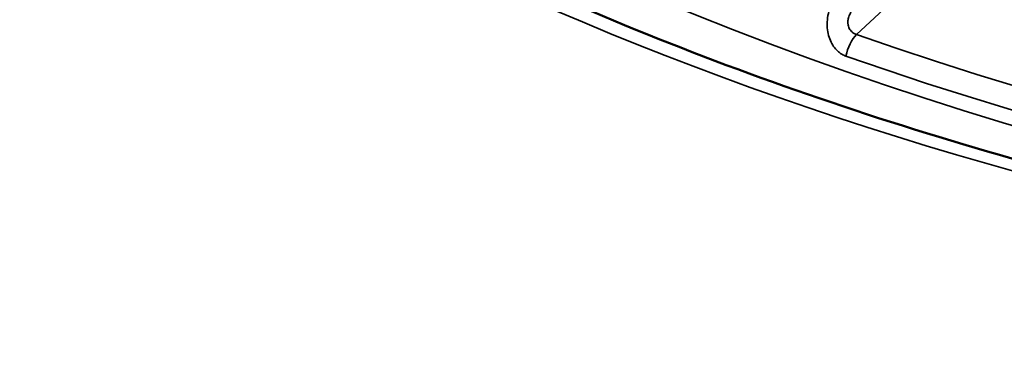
# Model space of a CAD drawing. Header units: millimetres. Extents: x 50 to 3176, y 50 to 2109.
# Tile 794 of 817: x 1909.31 to 1918.5, y 1776 to 1779.24. Entities that reach past the tile are written whole.
import ezdxf

# ---------------------------------------------------------------- set-up
doc = ezdxf.new("R2010")
doc.units = ezdxf.units.MM
doc.header["$LTSCALE"] = 10
doc.layers.add('Visible (ISO)', color=7, linetype='Continuous', lineweight=50)
doc.layers.add('Visible Narrow (ISO)', color=7, linetype='Continuous', lineweight=35)

msp = doc.modelspace()

# ---------------------------------------------------------------- linework, layer by layer
at = {"layer": 'Visible (ISO)'}
msp.add_open_spline([(1904.3051, 1790.7573), (1904.3557, 1789.1771), (1904.8645, 1787.5968), (1906.7498, 1784.6294), (1908.0989, 1783.2408), (1911.4911, 1780.7875), (1913.521, 1779.7188), (1918.0718, 1777.9968), (1920.5917, 1777.3436), (1925.8693, 1776.5224), (1928.6265, 1776.3553), (1934.0946, 1776.5266), (1936.8046, 1776.8653), (1941.897, 1778.0119), (1944.2788, 1778.8192), (1948.4701, 1780.813), (1950.2795, 1781.9984), (1953.1547, 1784.6175), (1954.2169, 1786.05), (1955.3263, 1788.5878), (1955.5764, 1789.6721), (1955.6112, 1790.7573)], degree=3, knots=[2.374712, 2.374712, 2.374712, 2.374712, 2.707762, 2.707762, 3.029906, 3.029906, 3.346814, 3.346814, 3.663738, 3.663738, 3.981207, 3.981207, 4.298833, 4.298833, 4.616145, 4.616145, 4.932892, 4.932892, 5.250561, 5.250561, 5.47927, 5.47927, 5.47927, 5.47927], dxfattribs=at)
at = {"layer": 'Visible Narrow (ISO)'}
msp.add_line((1917.1179, 1779.1021), (1918.8781, 1780.7396), dxfattribs=at)
msp.add_ellipse((1929.9581, 1791.4292), major_axis=(-26.1573, 0), ratio=0.57735, dxfattribs=at)
for centre, major_axis, ratio, start_param, end_param in [((1929.9581, 1791.0316), (24.8897, 0), 0.57735, 3.123075, 6.301703), ((1917.1179, 1778.9388), (-0.0664, -0.1887), 0.424922, 3.833224, 5.064183), ((1929.9581, 1791.2659), (-24.6727, 0), 0.57735, 1.023452, 2.118141), ((1929.9581, 1791.157), (24.8613, 0), 0.57735, 4.165044, 5.259734)]:
    msp.add_ellipse(centre, major_axis=major_axis, ratio=ratio, start_param=start_param, end_param=end_param, dxfattribs=at)
msp.add_open_spline([(1916.9725, 1779.5094), (1916.9577, 1779.4957), (1916.9294, 1779.464), (1916.8926, 1779.4043), (1916.8641, 1779.3354), (1916.8464, 1779.26), (1916.8418, 1779.1828), (1916.851, 1779.1094), (1916.8722, 1779.0443), (1916.903, 1778.9899), (1916.9397, 1778.9478), (1916.9794, 1778.9177), (1917.0062, 1778.9051), (1917.0198, 1778.9003)], degree=3, dxfattribs=at)
msp.add_open_spline([(1917.1197, 1779.3751), (1917.1083, 1779.3639), (1917.098, 1779.3525), (1917.082, 1779.3328), (1917.0759, 1779.3245), (1917.0648, 1779.3076), (1917.0599, 1779.2991), (1917.052, 1779.2826), (1917.0487, 1779.2747), (1917.045, 1779.2633), (1917.0441, 1779.2602), (1917.0404, 1779.2464), (1917.0383, 1779.2352), (1917.0367, 1779.2137), (1917.0369, 1779.2034), (1917.0387, 1779.1926), (1917.0389, 1779.1916), (1917.0405, 1779.1831), (1917.0427, 1779.1758), (1917.0485, 1779.1622), (1917.052, 1779.1558), (1917.0595, 1779.1446), (1917.0635, 1779.1396), (1917.0746, 1779.1274), (1917.0822, 1779.1208), (1917.0989, 1779.1097), (1917.108, 1779.1053), (1917.1179, 1779.1021)], degree=3, knots=[0, 0, 0, 0, 0.1152204, 0.1152204, 0.2, 0.2, 0.2895075, 0.2895075, 0.3699668, 0.3699668, 0.4, 0.4, 0.5, 0.5, 0.5912261, 0.5912261, 0.6, 0.6, 0.670507, 0.670507, 0.7386831, 0.7386831, 0.8, 0.8, 0.9, 0.9, 1, 1, 1, 1], dxfattribs=at)

doc.saveas('drawing.dxf')
